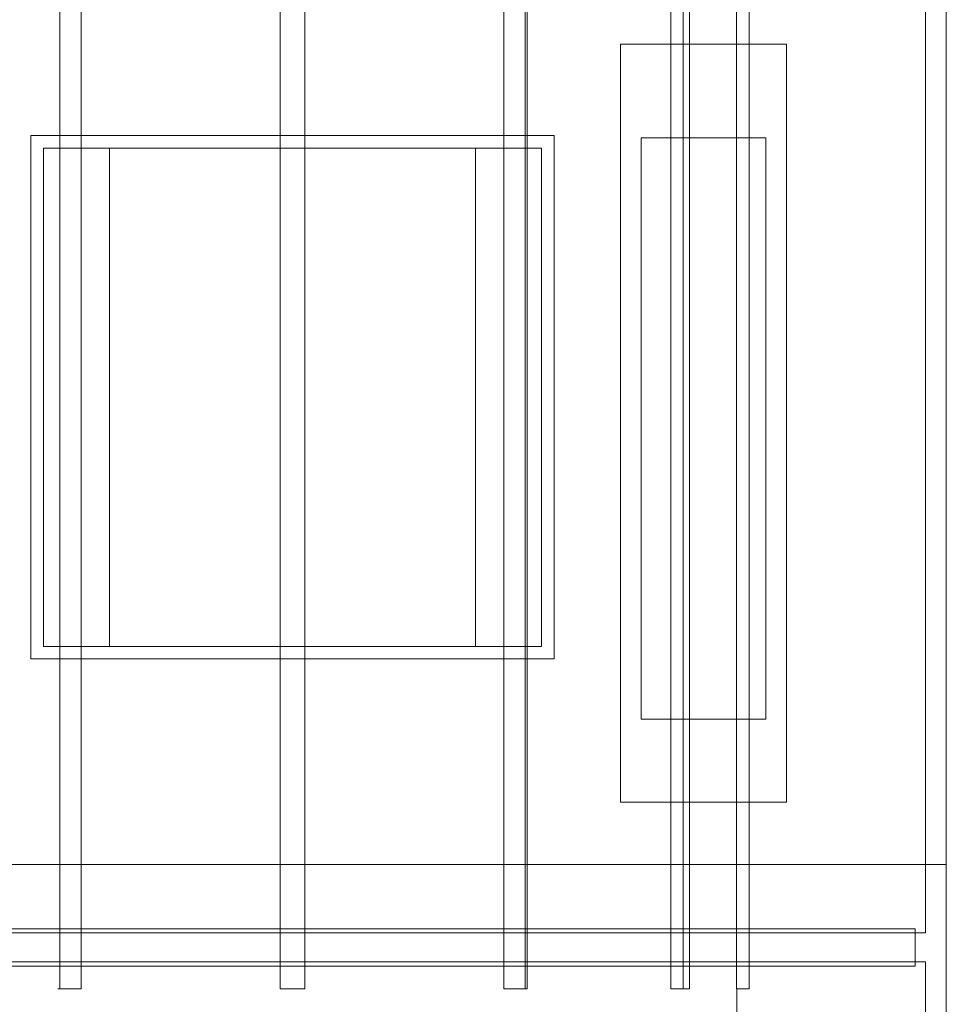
# Model space of a CAD drawing. Header units: millimetres. Extents: x -1970 to 61924, y -58230 to 6847.
# Tile 541 of 656: x 26089 to 26535, y -19392 to -18918. Entities that reach past the tile are written whole.
import ezdxf

# ---------------------------------------------------------------- set-up
doc = ezdxf.new("R2010")
doc.units = ezdxf.units.MM
doc.layers.add('superior_briquetadora', color=7, linetype='Continuous', lineweight=0)

msp = doc.modelspace()

# ---------------------------------------------------------------- linework, layer by layer
at = {"layer": 'superior_briquetadora'}
for p, q in [((26535.067, -18655), (26535.067, -19445)), ((26525.067, -18770), (26525.067, -19325)), ((26535.067, -19325), (26535.067, -18770)), ((26107.914, -18875), (26107.914, -19385)), ((26118.305, -19385), (26118.305, -18875)), ((26214.067, -18875), (26214.067, -19385)), ((26214.067, -18875), (26214.067, -18980)), ((26226.067, -18875), (26226.067, -19385)), ((26226.067, -18875), (26226.067, -18980)), ((26321.83, -19385), (26321.83, -18875)), ((26332.221, -19385), (26332.221, -18875)), ((26333.067, -18875), (26333.067, -19385)), ((26402.324, -19385), (26402.324, -18875)), ((26408.324, -19385), (26408.324, -18875)), ((26411.397, -18875), (26411.397, -19385)), ((26433.983, -19385), (26433.983, -18875)), ((26440.067, -18875), (26440.067, -19385)), ((26378.067, -18930), (26458.067, -18930)), ((26378.067, -18930), (26378.067, -19295)), ((26458.067, -18930), (26458.067, -19295)), ((26094.067, -18974), (26094.067, -19226)), ((26346.067, -18974), (26094.067, -18974)), ((26346.067, -18974), (26346.067, -19226)), ((26448.067, -18975), (26388.067, -18975)), ((26388.067, -18975), (26388.067, -19255)), ((26448.067, -19255), (26448.067, -18975)), ((26131.914, -18980), (26100.067, -18980)), ((26100.067, -18980), (26100.067, -19220)), ((26100.067, -18980), (26340.067, -18980)), ((26131.914, -18980), (26131.914, -19220)), ((26143.096, -18980), (26131.914, -18980)), ((26154.525, -18980), (26143.096, -18980)), ((26166.164, -18980), (26154.525, -18980)), ((26177.976, -18980), (26166.164, -18980)), ((26189.923, -18980), (26177.976, -18980)), ((26201.966, -18980), (26189.923, -18980)), ((26214.068, -18980), (26201.966, -18980)), ((26214.662, -18980), (26214.067, -18980)), ((26216.327, -18980), (26214.662, -18980)), ((26218.732, -18980), (26216.327, -18980)), ((26221.403, -18980), (26218.732, -18980)), ((26223.808, -18980), (26221.403, -18980)), ((26225.473, -18980), (26223.808, -18980)), ((26226.067, -18980), (26225.473, -18980)), ((26238.169, -18980), (26226.067, -18980)), ((26250.212, -18980), (26238.169, -18980)), ((26262.159, -18980), (26250.212, -18980)), ((26273.971, -18980), (26262.159, -18980)), ((26285.61, -18980), (26273.971, -18980)), ((26297.039, -18980), (26285.61, -18980)), ((26308.221, -18980), (26297.039, -18980)), ((26308.221, -19220), (26308.221, -18980)), ((26340.067, -18980), (26308.221, -18980)), ((26340.067, -18980), (26340.067, -19220)), ((26131.914, -19220), (26100.067, -19220)), ((26100.067, -19220), (26340.067, -19220)), ((26143.096, -19220), (26131.914, -19220)), ((26154.525, -19220), (26143.096, -19220)), ((26166.164, -19220), (26154.525, -19220)), ((26177.976, -19220), (26166.164, -19220)), ((26189.923, -19220), (26177.976, -19220)), ((26201.966, -19220), (26189.923, -19220)), ((26214.068, -19220), (26201.966, -19220)), ((26214.662, -19220), (26214.067, -19220)), ((26214.067, -19220), (26214.067, -19385)), ((26216.327, -19220), (26214.662, -19220)), ((26218.732, -19220), (26216.327, -19220)), ((26221.403, -19220), (26218.732, -19220)), ((26223.808, -19220), (26221.403, -19220)), ((26225.473, -19220), (26223.808, -19220)), ((26226.067, -19220), (26225.473, -19220)), ((26226.067, -19220), (26226.067, -19385)), ((26238.169, -19220), (26226.067, -19220)), ((26250.212, -19220), (26238.169, -19220)), ((26262.159, -19220), (26250.212, -19220)), ((26273.971, -19220), (26262.159, -19220)), ((26285.61, -19220), (26273.971, -19220)), ((26297.039, -19220), (26285.61, -19220)), ((26308.221, -19220), (26297.039, -19220)), ((26340.067, -19220), (26308.221, -19220)), ((26346.067, -19226), (26094.067, -19226)), ((26448.067, -19255), (26388.067, -19255)), ((26378.067, -19295), (26458.067, -19295)), ((26535.067, -19325), (25905.067, -19325)), ((26525.067, -19325), (25905.067, -19325)), ((26535.067, -19325), (26525.067, -19325)), ((26525.067, -19358), (26525.067, -19325)), ((26535.067, -19405), (26535.067, -19325)), ((26525.067, -19358), (25905.067, -19358)), ((25950.067, -19356), (26520.067, -19356)), ((26520.067, -19356), (26520.067, -19374)), ((26525.067, -19372), (25905.067, -19372)), ((26525.067, -19405), (26525.067, -19372)), ((25950.067, -19374), (26520.067, -19374)), ((26107.914, -19385), (26107.089, -19385)), ((26107.089, -19385), (26107.469, -19385)), ((26107.469, -19385), (26108.978, -19385)), ((26107.914, -19385), (26109.378, -19385)), ((26108.978, -19385), (26111.31, -19385)), ((26109.378, -19385), (26110.848, -19385)), ((26110.848, -19385), (26112.326, -19385)), ((26111.31, -19385), (26113.997, -19385)), ((26112.326, -19385), (26113.811, -19385)), ((26113.811, -19385), (26115.302, -19385)), ((26113.997, -19385), (26116.497, -19385)), ((26115.302, -19385), (26116.8, -19385)), ((26116.497, -19385), (26118.305, -19385)), ((26116.8, -19385), (26118.305, -19385)), ((26214.662, -19385), (26214.067, -19385)), ((26214.068, -19385), (26215.782, -19385)), ((26216.327, -19385), (26214.662, -19385)), ((26215.782, -19385), (26217.496, -19385)), ((26218.732, -19385), (26216.327, -19385)), ((26217.496, -19385), (26219.21, -19385)), ((26221.403, -19385), (26218.732, -19385)), ((26219.21, -19385), (26220.925, -19385)), ((26220.925, -19385), (26222.639, -19385)), ((26223.808, -19385), (26221.403, -19385)), ((26222.639, -19385), (26224.353, -19385)), ((26225.473, -19385), (26223.808, -19385)), ((26224.353, -19385), (26226.067, -19385)), ((26226.067, -19385), (26225.473, -19385)), ((26323.27, -19385), (26321.83, -19385)), ((26321.83, -19385), (26323.335, -19385)), ((26325.242, -19385), (26323.27, -19385)), ((26323.335, -19385), (26324.833, -19385)), ((26324.833, -19385), (26326.324, -19385)), ((26327.468, -19385), (26325.242, -19385)), ((26326.324, -19385), (26327.809, -19385)), ((26329.638, -19385), (26327.468, -19385)), ((26327.809, -19385), (26329.287, -19385)), ((26329.287, -19385), (26330.757, -19385)), ((26331.449, -19385), (26329.638, -19385)), ((26330.757, -19385), (26332.221, -19385)), ((26332.648, -19385), (26331.449, -19385)), ((26332.442, -19385), (26332.221, -19385)), ((26332.63, -19385), (26332.442, -19385)), ((26332.787, -19385), (26332.63, -19385)), ((26333.067, -19385), (26332.648, -19385)), ((26332.909, -19385), (26332.787, -19385)), ((26332.997, -19385), (26332.909, -19385)), ((26333.05, -19385), (26332.997, -19385)), ((26333.067, -19385), (26333.05, -19385)), ((26403.992, -19385), (26402.324, -19385)), ((26402.324, -19385), (26403.217, -19385)), ((26403.217, -19385), (26404.098, -19385)), ((26405.785, -19385), (26403.992, -19385)), ((26404.098, -19385), (26404.967, -19385)), ((26404.967, -19385), (26405.824, -19385)), ((26407.544, -19385), (26405.785, -19385)), ((26405.824, -19385), (26406.669, -19385)), ((26406.669, -19385), (26407.503, -19385)), ((26407.503, -19385), (26408.324, -19385)), ((26409.11, -19385), (26407.544, -19385)), ((26409.081, -19385), (26408.324, -19385)), ((26409.754, -19385), (26409.081, -19385)), ((26410.341, -19385), (26409.11, -19385)), ((26410.327, -19385), (26409.754, -19385)), ((26410.787, -19385), (26410.327, -19385)), ((26411.127, -19385), (26410.341, -19385)), ((26411.123, -19385), (26410.787, -19385)), ((26411.328, -19385), (26411.123, -19385)), ((26411.397, -19385), (26411.127, -19385)), ((26411.397, -19385), (26411.328, -19385)), ((26435.332, -19385), (26433.983, -19385)), ((26433.983, -19385), (26434.006, -19385)), ((26434.006, -19385), (26434.025, -19385)), ((26434.025, -19385), (26434.04, -19385)), ((26434.04, -19385), (26434.052, -19385)), ((26434.067, -19385), (26434.067, -19405)), ((26436.617, -19385), (26435.332, -19385)), ((26437.771, -19385), (26436.617, -19385)), ((26438.736, -19385), (26437.771, -19385)), ((26439.463, -19385), (26438.736, -19385)), ((26439.914, -19385), (26439.463, -19385)), ((26440.067, -19385), (26439.914, -19385))]:
    msp.add_line(p, q, dxfattribs=at)

doc.saveas('drawing.dxf')
